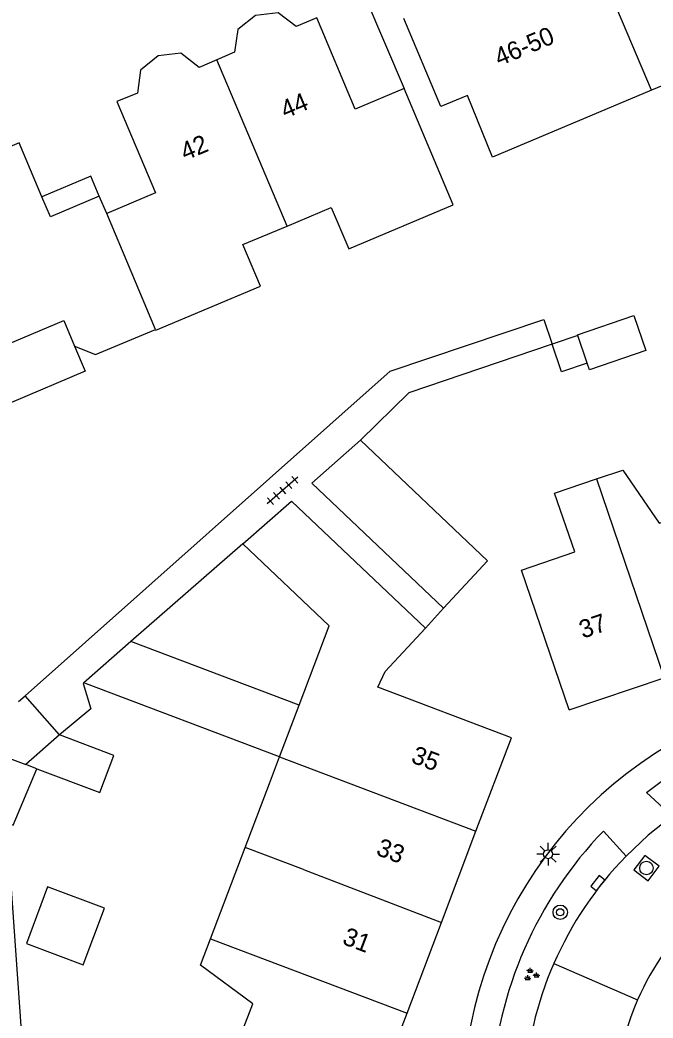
# Model space of a CAD drawing. Extents: x 137999 to 141000, y 397500 to 400501.
# Drawn here: x 138547.1 to 138582.2, y 400269.8 to 400325.2 of the extents above; entities that cross this region are included whole.
import ezdxf

# ---------------------------------------------------------------- set-up
doc = ezdxf.new("R2010")
doc.units = 0
for name, color, linetype in [('gg-afsc-erfafscheiding', 7, 'Continuous'), ('gg-anno-huisnummerreeks BGT', 7, 'Continuous'), ('gg-bbg-bijgebouw', 7, 'Continuous'), ('gg-bbg-gedigitaliseerde bebouwing', 7, 'Continuous'), ('gg-bbg-gedigitaliseerde bijgebouw', 7, 'Continuous'), ('gg-bbg-hoofdgebouw', 7, 'Continuous'), ('gg-bbg-luifel en loopbrug', 7, 'Continuous'), ('gg-bbg-tussenscheiding', 7, 'Continuous'), ('gg-knt-verharding', 7, 'Continuous'), ('gt-grn-weggrens', 7, 'Continuous'), ('gt-symb-boom', 7, 'Continuous'), ('gt-symb-groenvak', 7, 'Continuous'), ('gt-symb-kolk', 7, 'Continuous'), ('gt-symb-lichtmast', 7, 'Continuous'), ('gt-symb-rioolschacht', 7, 'Continuous'), ('gt-symb-tegel verharding', 7, 'Continuous')]:
    doc.layers.add(name, color=color, linetype=linetype)

# ---------------------------------------------------------------- blocks, each defined once
blk = doc.blocks.new('gt0-GRVAK')
at = {"layer": 'gt-symb-groenvak'}
for p, q in [((-0.11, 0.189), (-0.228, 0.24)), ((-0.182, 0.153), (0.088, 0.153)), ((-0.091, 0.211), (-0.156, 0.322)), ((-0.047, 0.214), (-0.047, 0.393)), ((-0.004, 0.211), (0.061, 0.322)), ((0.015, 0.189), (0.133, 0.24)), ((0.262, -0.052), (0.197, 0.059)), ((0.305, -0.049), (0.305, 0.13)), ((0.349, -0.052), (0.414, 0.059)), ((-0.245, -0.228), (-0.363, -0.177)), ((-0.318, -0.264), (-0.047, -0.264)), ((-0.226, -0.206), (-0.291, -0.095)), ((-0.183, -0.203), (-0.183, -0.024)), ((-0.139, -0.206), (-0.074, -0.095)), ((-0.12, -0.228), (-0.002, -0.177)), ((0.243, -0.074), (0.125, -0.023)), ((0.17, -0.11), (0.441, -0.11)), ((0.368, -0.074), (0.486, -0.023))]:
    blk.add_line(p, q, dxfattribs=at)
blk = doc.blocks.new('gt0-BOOM')
at = {"layer": 'gt-symb-boom'}
for radius in [0.4, 0.2]:
    blk.add_circle((0, 0), radius, dxfattribs=at)
blk = doc.blocks.new('gt0-KOLK')
at = {"layer": 'gt-symb-kolk'}
blk.add_lwpolyline([(0, 0), (0.375, 0), (0.375, 0.4), (-0.375, 0.4), (-0.375, 0), (0, 0)], dxfattribs=at)
blk = doc.blocks.new('gt0-TEG1')
at = {"layer": 'gt-symb-tegel verharding'}
for p, q in [((-1.125, 0), (1.125, 0)), ((-0.9, -0.25), (-0.9, 0.25)), ((-0.45, -0.25), (-0.45, 0.25)), ((0, -0.25), (0, 0.25)), ((0.45, -0.25), (0.45, 0.25)), ((0.9, -0.25), (0.9, 0.25))]:
    blk.add_line(p, q, dxfattribs=at)
blk = doc.blocks.new('gt0-LMAST')
at = {"layer": 'gt-symb-lichtmast'}
for p, q in [((-0.005, 0.246), (-0.005, 0.621)), ((-0.182, 0.173), (-0.447, 0.438)), ((0.172, 0.173), (0.437, 0.438)), ((-0.255, -0.004), (-0.63, -0.004)), ((-0.182, -0.181), (-0.447, -0.446)), ((-0.005, -0.254), (-0.005, -0.629)), ((0.437, -0.446), (0.172, -0.181)), ((0.245, -0.004), (0.62, -0.004))]:
    blk.add_line(p, q, dxfattribs=at)
blk.add_circle((-0.005, -0.004), 0.25, dxfattribs=at)
blk = doc.blocks.new('gt0-RS')
at = {"layer": 'gt-symb-rioolschacht'}
blk.add_lwpolyline([(-0.5, -0.5), (0.5, -0.5), (0.5, 0.5), (-0.5, 0.5)], close=True, dxfattribs=at)
blk.add_circle((0, 0), 0.375, dxfattribs=at)

msp = doc.modelspace()

# ---------------------------------------------------------------- linework, layer by layer
at = {"layer": 'gg-afsc-erfafscheiding'}
msp.add_line((138559.46, 400296.125), (138553.258, 400290.691), dxfattribs=at)
for points in [[(138547.388, 400287.689), (138567.646, 400305.697), (138576.163, 400308.574)], [(138576.163, 400308.574), (138576.63, 400307.192), (138568.673, 400304.506), (138565.996, 400301.871)], [(138550.646, 400288.402), (138550.604, 400288.365), (138551.027, 400286.966), (138549.3, 400285.508)], [(138557.71, 400261.677), (138547.693, 400261.298), (138547.946, 400256.742), (138550.853, 400249.095), (138549.417, 400248.539), (138546.51, 400256.041), (138545.139, 400278.469), (138546.519, 400278.272), (138547.609, 400262.787), (138558.555, 400263.219)]]:
    msp.add_lwpolyline(points, dxfattribs=at)
at = {"layer": 'gg-bbg-bijgebouw'}
for p, q in [((138563.291, 400299.493), (138570.607, 400292.543)), ((138570.607, 400292.543), (138573.054, 400295.181))]:
    msp.add_line(p, q, dxfattribs=at)
at = {"layer": 'gg-bbg-gedigitaliseerde bebouwing'}
for p, q in [((138590.38, 400324.775), (138582.137, 400321.294)), ((138559.46, 400296.125), (138562.16, 400298.491)), ((138574.936, 400294.665), (138577.885, 400295.668)), ((138561.504, 400284.293), (138562.59, 400287.16)), ((138560.946, 400282.821), (138561.504, 400284.293)), ((138559.6, 400279.26), (138560.946, 400282.821)), ((138557.679, 400274.191), (138559.6, 400279.26))]:
    msp.add_line(p, q, dxfattribs=at)
for points in [[(138582.137, 400321.294), (138573.328, 400317.575), (138571.936, 400321.011), (138570.458, 400320.397), (138568.407, 400325.273)], [(138561.924, 400313.759), (138564.374, 400314.792), (138565.344, 400312.494), (138571.136, 400314.938), (138568.419, 400321.395)], [(138554.622, 400308.024), (138554.642, 400307.978), (138560.443, 400310.426), (138559.473, 400312.725), (138561.924, 400313.759)], [(138545.438, 400306.791), (138549.529, 400308.518), (138550.132, 400307.09)], [(138550.132, 400307.09), (138551.296, 400306.621), (138554.622, 400308.024)], [(138577.885, 400295.668), (138576.772, 400298.923), (138579.099, 400299.717)], [(138579.099, 400299.717), (138580.556, 400300.214), (138582.579, 400297.26), (138585.33, 400298.197)], [(138562.59, 400287.16), (138564.261, 400291.571), (138559.46, 400296.125)], [(138558.94, 400267.752), (138560.014, 400270.584), (138557.124, 400272.726), (138557.679, 400274.191)]]:
    msp.add_lwpolyline(points, dxfattribs=at)
at = {"layer": 'gg-bbg-gedigitaliseerde bijgebouw'}
for p, q in [((138578.571, 400306.149), (138578.051, 400307.676)), ((138563.291, 400299.493), (138565.996, 400301.871)), ((138565.996, 400301.871), (138573.054, 400295.181)), ((138547.025, 400287.367), (138547.388, 400287.689)), ((138549.3, 400285.508), (138547.388, 400287.689)), ((138549.3, 400285.508), (138547.425, 400283.865)), ((138548.045, 400283.629), (138547.425, 400283.865))]:
    msp.add_line(p, q, dxfattribs=at)
for points in [[(138578.051, 400307.676), (138578.036, 400307.722), (138581.162, 400308.787), (138581.824, 400306.845), (138578.697, 400305.78), (138578.571, 400306.149)], [(138544.453, 400284.436), (138544.769, 400284.456), (138544.968, 400281.251), (138546.725, 400280.508), (138548.045, 400283.629)]]:
    msp.add_lwpolyline(points, dxfattribs=at)
at = {"layer": 'gg-bbg-hoofdgebouw'}
for p, q in [((138551.912, 400314.447), (138551.503, 400315.421)), ((138569.602, 400291.44), (138562.16, 400298.491)), ((138577.586, 400286.897), (138574.936, 400294.665)), ((138577.586, 400286.897), (138582.849, 400288.687)), ((138570.488, 400275.105), (138572.403, 400280.165)), ((138568.579, 400270.064), (138570.488, 400275.105)), ((138566.604, 400264.846), (138568.579, 400270.064))]:
    msp.add_line(p, q, dxfattribs=at)
for points in [[(138568.419, 400321.395), (138565.695, 400320.251), (138563.565, 400325.322), (138562.423, 400324.842), (138561.427, 400325.589), (138560.174, 400325.442), (138559.184, 400324.673), (138559, 400323.405), (138558.016, 400322.984)], [(138558.016, 400322.984), (138557.041, 400322.566), (138556.024, 400323.349), (138554.77, 400323.197), (138553.791, 400322.413), (138553.629, 400321.142), (138552.472, 400320.662), (138554.627, 400315.602), (138551.912, 400314.447)], [(138548.319, 400315.38), (138547.051, 400318.38), (138544.81, 400317.436), (138544.615, 400317.942), (138544.636, 400318.261)], [(138551.503, 400315.421), (138548.786, 400314.276), (138548.319, 400315.38)], [(138572.403, 400280.165), (138574.369, 400285.358), (138566.956, 400288.166), (138567.365, 400289.024), (138569.602, 400291.44)]]:
    msp.add_lwpolyline(points, dxfattribs=at)
at = {"layer": 'gg-bbg-luifel en loopbrug'}
for p, q in [((138578.051, 400307.676), (138576.63, 400307.192)), ((138553.258, 400290.691), (138550.646, 400288.402)), ((138562.59, 400287.16), (138553.258, 400290.691)), ((138561.504, 400284.293), (138550.646, 400288.402))]:
    msp.add_line(p, q, dxfattribs=at)
for points in [[(138551.503, 400315.421), (138551.036, 400316.527), (138548.319, 400315.38)], [(138550.132, 400307.09), (138550.719, 400305.699), (138546.628, 400303.972)], [(138578.571, 400306.149), (138577.15, 400305.665), (138576.63, 400307.192)], [(138548.045, 400283.629), (138551.527, 400282.311), (138552.307, 400284.37), (138549.3, 400285.508)], [(138547.457, 400273.931), (138550.605, 400272.754), (138551.782, 400275.901), (138548.634, 400277.078), (138547.457, 400273.931)]]:
    msp.add_lwpolyline(points, dxfattribs=at)
at = {"layer": 'gg-bbg-tussenscheiding'}
for p, q in [((138582.137, 400321.294), (138578.639, 400329.579)), ((138561.924, 400313.759), (138558.016, 400322.984)), ((138554.622, 400308.024), (138551.912, 400314.447)), ((138579.099, 400299.717), (138582.849, 400288.687)), ((138544.402, 400285.009), (138547.425, 400283.865)), ((138561.504, 400284.293), (138572.403, 400280.165)), ((138562.834, 400278.035), (138559.6, 400279.26)), ((138562.834, 400278.035), (138570.488, 400275.105)), ((138557.679, 400274.191), (138568.579, 400270.064))]:
    msp.add_line(p, q, dxfattribs=at)
at = {"layer": 'gg-knt-verharding'}
for p, q in [((138566.298, 400326.381), (138568.419, 400321.395)), ((138569.602, 400291.44), (138570.607, 400292.543)), ((138580.731, 400278.774), (138579.478, 400280.17))]:
    msp.add_line(p, q, dxfattribs=at)
for points in [[(138583.299, 400280.992), (138581.871, 400282.307), (138582.975, 400283.149), (138584.187, 400283.825)], [(138583.299, 400280.992), (138581.968, 400279.938), (138580.731, 400278.774)]]:
    msp.add_lwpolyline(points, dxfattribs=at)
for centre, radius, start, end in [((138595.119, 400264.802), 23.464, 109.076, 182.5657), ((138595.369, 400264.776), 22.125, 135.9103, 176.8852), ((138595.007, 400264.845), 19.945, 135.7035, 156.4246), ((138595.126, 400264.8), 15.008, 109.632, 156.4463), ((138595.002, 400264.849), 19.94, 156.4298, 177.1559), ((138595.126, 400264.8), 15.007, 156.4457, 188.591)]:
    msp.add_arc(centre, radius, start, end, dxfattribs=at)
at = {"layer": 'gt-grn-weggrens'}
msp.add_line((138576.726, 400272.822), (138581.369, 400270.797), dxfattribs=at)

# ---------------------------------------------------------------- block references
at = {"layer": 'gt-symb-boom'}
msp.add_blockref('gt0-BOOM', (138577.08, 400275.666), dxfattribs=at)
at = {"layer": 'gt-symb-groenvak'}
msp.add_blockref('gt0-GRVAK', (138575.46, 400272.192), dxfattribs=at)
at = {"layer": 'gt-symb-kolk', "rotation": 51.82346239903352}
msp.add_blockref('gt0-KOLK', (138579.321, 400277.157), dxfattribs=at)
at = {"layer": 'gt-symb-lichtmast'}
msp.add_blockref('gt0-LMAST', (138576.415, 400278.895), dxfattribs=at)
at = {"layer": 'gt-symb-rioolschacht', "rotation": 52.92387968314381}
msp.add_blockref('gt0-RS', (138581.865, 400278.12), dxfattribs=at)
at = {"layer": 'gt-symb-tegel verharding', "rotation": -139.0134667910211}
msp.add_blockref('gt0-TEG1', (138561.676, 400299.081), dxfattribs=at)

# ---------------------------------------------------------------- texts
at = {"layer": 'gg-anno-huisnummerreeks BGT'}
for s, rotation, p in [('46-50', 22.8, (138573.694, 400322.617)), ('44', 22.8, (138561.822, 400319.705)), ('42', 22.7, (138556.265, 400317.373)), ('37', 18.8, (138578.335, 400290.849)), ('35', 339.3, (138568.748, 400284.002)), ('33', 339.3, (138566.807, 400278.875)), ('31', 339.3, (138564.933, 400273.926))]:
    msp.add_text(s, height=1, rotation=rotation, dxfattribs=at).set_placement(p)

doc.saveas('drawing.dxf')
